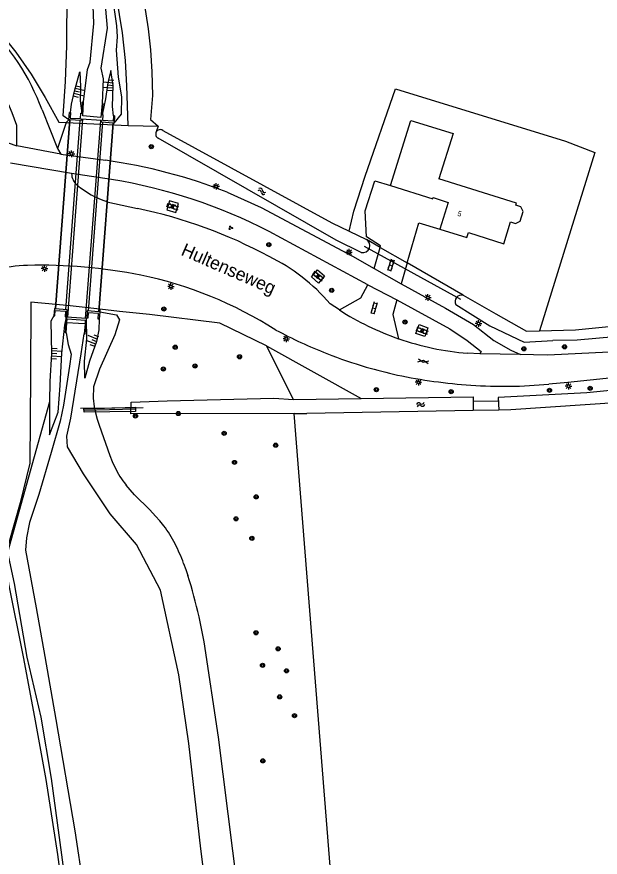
# Model space of a CAD drawing. Extents: x 124000 to 129000, y 395500 to 397503.
# Drawn here: x 124930.7 to 125043, y 396181.7 to 396343.5 of the extents above; entities that cross this region are included whole.
import ezdxf

# ---------------------------------------------------------------- set-up
doc = ezdxf.new("R2010")
doc.units = 0
for name, color, linetype in [('gg-afsc-draadraster', 7, 'Continuous'), ('gg-afsc-hekwerk', 7, 'Continuous'), ('gg-anno-huisnummerreeks BGT', 7, 'Continuous'), ('gg-anno-openbare ruimte label', 7, 'Continuous'), ('gg-bbg-gedigitaliseerde bebouwing', 7, 'Continuous'), ('gg-bbg-hoofdgebouw', 7, 'Continuous'), ('gg-knt-bovenkant onderkant talud', 7, 'Continuous'), ('gg-knt-bronhoudergrens', 7, 'Continuous'), ('gg-knt-verharding', 7, 'Continuous'), ('gg-knt-verharding nz', 7, 'Continuous'), ('gg-kntw-bovenkant insteek waterloop', 7, 'Continuous'), ('gg-kntw-waterlijn', 7, 'Continuous'), ('gg-kwrk-duiker nz buis', 7, 'Continuous'), ('gg-kwrk-duiker nz vlak', 7, 'Continuous'), ('gg-kwrk-stuw', 7, 'Continuous'), ('gg-kwrk-uitstroombak niveau min 01', 7, 'Continuous'), ('gt-grn-groengrens', 7, 'Continuous'), ('gt-grn-vlakafsluiter', 7, 'Continuous'), ('gt-grn-weggrens', 7, 'Continuous'), ('gt-symb-boom', 7, 'Continuous'), ('gt-symb-gesloten verharding', 7, 'Continuous'), ('gt-symb-groenvak', 7, 'Continuous'), ('gt-symb-klinker verharding', 7, 'Continuous'), ('gt-symb-kolk center center', 7, 'Continuous'), ('gt-symb-lichtmast', 7, 'Continuous'), ('gt-symb-talud symbool', 7, 'Continuous'), ('gt-symb-watersymbool', 7, 'Continuous')]:
    doc.layers.add(name, color=color, linetype=linetype)

# ---------------------------------------------------------------- blocks, each defined once
blk = doc.blocks.new('gt0-TALUD_1')
at = {"layer": 'gt-symb-talud symbool'}
for p, q in [((-1, -1), (-1, 0)), ((-0.5, -2), (-0.5, 0)), ((0, -1), (0, 0)), ((0.5, -2), (0.5, 0)), ((1, -1), (1, 0))]:
    blk.add_line(p, q, dxfattribs=at)
blk = doc.blocks.new('gt0-LMAST')
at = {"layer": 'gt-symb-lichtmast'}
for p, q in [((-0.18, 0.17), (-0.45, 0.44)), ((-0.01, 0.25), (-0.01, 0.62)), ((0.17, 0.17), (0.44, 0.44)), ((-0.26, 0), (-0.63, 0)), ((-0.18, -0.18), (-0.45, -0.45)), ((-0.01, -0.25), (-0.01, -0.63)), ((0.44, -0.45), (0.17, -0.18)), ((0.24, 0), (0.62, 0))]:
    blk.add_line(p, q, dxfattribs=at)
blk.add_circle((-0.01, 0), 0.25, dxfattribs=at)
blk = doc.blocks.new('gt0-KL1')
at = {"layer": 'gt-symb-klinker verharding'}
for p, q in [((-1.15, 0.3), (1.15, 0.3)), ((-1, -0.3), (-1, 0.3)), ((-0.5, 0.3), (-0.5, 0.45)), ((0, -0.3), (0, 0.3)), ((0.5, 0.3), (0.5, 0.45)), ((1, -0.3), (1, 0.3)), ((-1.15, -0.3), (1.15, -0.3)), ((-0.5, -0.45), (-0.5, -0.3)), ((0.5, -0.45), (0.5, -0.3))]:
    blk.add_line(p, q, dxfattribs=at)
blk = doc.blocks.new('gt0-WA')
at = {"layer": 'gt-symb-watersymbool'}
for centre, start, end in [((-0.32, 0.02), 28.0725, 151.9275), ((0.43, 0.42), 208.0725, 331.9275), ((-0.32, -0.43), 28.0725, 151.9275), ((0.43, -0.03), 208.0725, 331.9275)]:
    blk.add_arc(centre, 0.425, start, end, dxfattribs=at)
blk = doc.blocks.new('gt0-BOOM')
at = {"layer": 'gt-symb-boom'}
for radius in [0.4, 0.2]:
    blk.add_circle((0, 0), radius, dxfattribs=at)
blk = doc.blocks.new('gt0-KOLKCC')
at = {"layer": 'gt-symb-kolk center center'}
blk.add_lwpolyline([(-0.38, 0.2), (0.37, 0.2), (0.37, -0.2), (-0.38, -0.2)], close=True, dxfattribs=at)
blk = doc.blocks.new('gt0-GRVAK')
at = {"layer": 'gt-symb-groenvak'}
for p, q in [((-0.11, 0.19), (-0.23, 0.24)), ((-0.18, 0.15), (0.09, 0.15)), ((-0.09, 0.21), (-0.16, 0.32)), ((-0.05, 0.21), (-0.05, 0.39)), ((0, 0.21), (0.06, 0.32)), ((0.01, 0.19), (0.13, 0.24)), ((0.26, -0.05), (0.2, 0.06)), ((0.3, -0.05), (0.3, 0.13)), ((0.35, -0.05), (0.41, 0.06)), ((-0.25, -0.23), (-0.36, -0.18)), ((-0.32, -0.26), (-0.05, -0.26)), ((-0.23, -0.21), (-0.29, -0.09)), ((-0.18, -0.2), (-0.18, -0.02)), ((-0.14, -0.21), (-0.07, -0.09)), ((-0.12, -0.23), (0, -0.18)), ((0.24, -0.07), (0.12, -0.02)), ((0.17, -0.11), (0.44, -0.11)), ((0.37, -0.07), (0.49, -0.02))]:
    blk.add_line(p, q, dxfattribs=at)
blk = doc.blocks.new('gt0-GESVH1')
at = {"layer": 'gt-symb-gesloten verharding'}
for p, q in [((-0.99, -0.26), (0.01, 0.24)), ((0.01, -0.26), (-0.99, 0.24)), ((0.01, 0.24), (1.01, -0.26)), ((1.01, 0.24), (0.01, -0.26))]:
    blk.add_line(p, q, dxfattribs=at)

msp = doc.modelspace()

# ---------------------------------------------------------------- linework, layer by layer
at = {"layer": 'gg-afsc-draadraster'}
for p, q in [((124940.22, 396323.12), (124952.18, 396322.53)), ((124950.51, 396286.76), (124946.74, 396287.15)), ((124983.96, 396269.78), (124978.77, 396280.11)), ((124984.13, 396267.07), (124986.55, 396267.11))]:
    msp.add_line(p, q, dxfattribs=at)
for points in [[(124952.18, 396322.53), (124951.9, 396330.17), (124951.63, 396335.03), (124951.08, 396340.36), (124949.39, 396350.66), (124948.29, 396357.63), (124946.8, 396363.55), (124946.22, 396368.7), (124946.14, 396373.34), (124946.43, 396378.57), (124947.24, 396384.83)], [(124951.53, 396384.13), (124951.3, 396376.72), (124951.41, 396371.71), (124951.71, 396366.97), (124952.23, 396362.51), (124953.96, 396354.16), (124954.69, 396349.9), (124955.98, 396341.12), (124956.44, 396337.07), (124956.72, 396332.86), (124956.82, 396328.32), (124956.45, 396323.71), (124957.95, 396322.41)], [(124920.18, 396348.77), (124923.81, 396344.66), (124927.23, 396340.73), (124930.57, 396336.65), (124933.5, 396332.39), (124936.19, 396327.93), (124938.83, 396323.19), (124940.22, 396323.12)], [(124994.68, 396302.19), (124995.58, 396306.05), (124997.73, 396312.78), (125003.6, 396329.59), (125036.3, 396319.49), (125041.96, 396317.34), (125031.31, 396283.03)], [(124946.74, 396287.15), (124946.72, 396287.15), (124941.01, 396287.79), (124933.43, 396288.51), (124933.38, 396274.34), (124933.26, 396257.52), (124931.36, 396249.92), (124929.34, 396242.65), (124928.44, 396240.03), (124929.14, 396234.32), (124931.96, 396220.24), (124934.17, 396208.64), (124936.32, 396196.66), (124938.55, 396182.23), (124939.34, 396176.36)], [(124978.77, 396280.11), (124969.79, 396284.51), (124956.29, 396286.16)], [(124996.98, 396135.89), (124994.43, 396136.25), (124992.86, 396156.54), (124984.13, 396267.07)]]:
    msp.add_lwpolyline(points, dxfattribs=at)
at = {"layer": 'gg-afsc-hekwerk'}
for p, q in [((124952.18, 396322.53), (124957.95, 396322.41)), ((124956.29, 396286.16), (124950.51, 396286.76)), ((125018.51, 396267.66), (124986.55, 396267.11)), ((125023.5, 396267.74), (125018.51, 396267.66)), ((125023.5, 396267.74), (125018.51, 396267.66))]:
    msp.add_line(p, q, dxfattribs=at)
msp.add_lwpolyline([(125054.41, 396269.7), (125025.77, 396267.78), (125023.5, 396267.74)], dxfattribs=at)
msp.add_lwpolyline([(125054.41, 396269.7), (125025.77, 396267.78), (125023.5, 396267.74)], dxfattribs=at)
at = {"layer": 'gg-bbg-gedigitaliseerde bebouwing'}
msp.add_lwpolyline([(125002.63, 396310.97), (125006.54, 396323.51), (125014.68, 396320.97), (125011.96, 396312.25)], dxfattribs=at)
at = {"layer": 'gg-bbg-hoofdgebouw'}
for points in [[(125024.44, 396299.76), (125025.73, 396303.96), (125026.69, 396303.67), (125027.56, 396304.13), (125028.14, 396306), (125027.69, 396306.9), (125026.72, 396307.2), (125026.85, 396307.61), (125011.96, 396312.25)], [(125002.63, 396310.97), (125010.79, 396308.43), (125010.87, 396308.66), (125013.72, 396307.73), (125012.12, 396302.55)], [(125012.12, 396302.55), (125017.29, 396300.95), (125017.61, 396301.91), (125024.44, 396299.76)]]:
    msp.add_lwpolyline(points, dxfattribs=at)
at = {"layer": 'gg-knt-bovenkant onderkant talud'}
for points in [[(124949.36, 396324.4), (124949.17, 396326.22), (124949.3, 396330.26), (124948.82, 396333.11), (124948.25, 396330.72), (124947.8, 396327.67), (124947.17, 396324.58)], [(124941.05, 396325.01), (124941.26, 396326.64), (124941.85, 396329.15), (124942.89, 396332.86), (124942.99, 396329.98), (124942.92, 396327.26), (124943.24, 396324.88)], [(124937.05, 396269.31), (124937.06, 396262.99), (124938.69, 396267.35), (124939.08, 396272.51), (124939.4, 396278.71), (124939.95, 396284.1), (124940.27, 396285.66)], [(124946.59, 396285.27), (124946.53, 396283.23), (124946.09, 396280.96), (124944.71, 396277.18), (124943.83, 396273.91), (124943.75, 396277.15), (124944.24, 396281.38), (124944.13, 396285.39)]]:
    msp.add_lwpolyline(points, dxfattribs=at)
at = {"layer": 'gg-knt-bronhoudergrens'}
msp.add_line((124957.95, 396322.41), (124957.57, 396321.3), dxfattribs=at)
at = {"layer": 'gg-knt-verharding'}
for p, q in [((124935.6, 396325.56), (124938.59, 396318.11)), ((124930.77, 396318.65), (124930.74, 396322.54)), ((124938.59, 396318.11), (124939.18, 396317.02)), ((124939.18, 396317.02), (124947.8, 396315.84)), ((124948.96, 396312.14), (124941.27, 396313.3)), ((124948.07, 396307.87), (124953.97, 396306.53)), ((124998.27, 396291.87), (124979.27, 396302.16)), ((124999.47, 396294.99), (125000.64, 396299.08)), ((124995.35, 396297.39), (124999.47, 396294.99)), ((125005.87, 396296.09), (125004.69, 396292.04)), ((124999.47, 396294.99), (125004.69, 396292.04)), ((124998.27, 396291.87), (125003.86, 396288.98)), ((124992.8, 396287.02), (124991.01, 396288.22)), ((125019.83, 396278.61), (125017.46, 396278.7))]:
    msp.add_line(p, q, dxfattribs=at)
for points in [[(124918.47, 396323.23), (124922.95, 396321.29), (124930.77, 396318.65)], [(125000.64, 396299.08), (125000.72, 396299.37), (124998.04, 396301.11), (124997.73, 396306.13), (124999.62, 396311.91)], [(124971.23, 396309.68), (124977.76, 396306.78), (124995.35, 396297.39)], [(124960.13, 396308.05), (124959.59, 396306.33), (124961.31, 396305.77), (124961.86, 396307.51), (124960.13, 396308.05)], [(125005.87, 396296.09), (125008.1, 396303.79), (125012.12, 396302.55)], [(124988.79, 396292.21), (124987.41, 396293.38), (124988.57, 396294.75), (124989.93, 396293.61), (124988.79, 396292.21)], [(124992.8, 396287.02), (124996.94, 396289.36), (124998.27, 396291.87)], [(125004.69, 396292.04), (125013.21, 396287.37), (125018.59, 396284.25), (125022.51, 396281.17), (125025.76, 396279.26), (125027.64, 396278.48)], [(125140.56, 396291.15), (125132.12, 396289.75), (125120.41, 396287.95), (125117.39, 396287.53), (125108.14, 396286.18), (125079.9, 396282.33), (125063.91, 396280.52), (125053.77, 396279.53), (125044.71, 396278.88), (125032.89, 396278.35), (125030.16, 396278.36), (125027.64, 396278.48)], [(125003.86, 396288.98), (125003.06, 396286.13), (125004.2, 396281.49)], [(125003.86, 396288.98), (125014.05, 396283.39), (125017.41, 396281.13), (125020.07, 396279.03), (125019.83, 396278.61)], [(125008.14, 396284.2), (125009.82, 396283.57), (125009.22, 396281.89), (125007.51, 396282.5), (125008.14, 396284.2)], [(125081.51, 396277.88), (125081.23, 396277.91), (125071.24, 396276.75), (125057, 396275.2), (125036.75, 396273.05), (125033.1, 396272.75)]]:
    msp.add_lwpolyline(points, dxfattribs=at)
for centre, radius, start, end in [((124892.59, 396309.48), 45.92, 20.5069, 45.9525), ((124890.56, 396309.3), 42.3, 18.2366, 46.2365), ((124933.28, 396213.01), 103.85, 68.5653, 81.9628), ((124944.22, 396313.35), 2.95, 180.9447, 230.8068), ((124932.36, 396210.77), 102.72, 62.8309, 80.7001), ((124953.93, 396325.11), 18.2, 230.5123, 251.2374), ((124935.52, 396216.54), 91.86, 61.541, 78.4147), ((124963.33, 396264.58), 36.41, 40.5004, 63.9843), ((124933.75, 396268.01), 27.62, 91.9674, 105.1682), ((124935.21, 396196.16), 99.48, 78.7723, 91.3833), ((124939.05, 396218.44), 76.88, 57.3237, 78.3499), ((125021.79, 396332.22), 53.7, 237.3206, 250.8791), ((125024.08, 396364.78), 92.49, 241.9333, 248.6436), ((125021.79, 396332.21), 53.68, 250.8782, 265.372), ((125024.08, 396364.82), 92.54, 248.6507, 253.6107), ((125024.06, 396364.69), 92.41, 253.6027, 257.4399), ((125025.17, 396376.1), 103.79, 258.2087, 266.0932), ((125024.38, 396361.61), 89.28, 265.9645, 275.6017)]:
    msp.add_arc(centre, radius, start, end, dxfattribs=at)
at = {"layer": 'gg-knt-verharding nz'}
for p, q in [((124941.27, 396313.3), (124929.54, 396315.3)), ((125027.64, 396278.48), (125019.83, 396278.61))]:
    msp.add_line(p, q, dxfattribs=at)
at = {"layer": 'gg-kntw-bovenkant insteek waterloop'}
for p, q in [((124994.68, 396302.19), (124997.99, 396300.6)), ((124940.27, 396285.66), (124940.25, 396285.72)), ((124944.13, 396285.39), (124944.19, 396285.43)), ((125028.82, 396282.96), (125031.31, 396283.03)), ((124983.96, 396269.78), (124996.96, 396269.98))]:
    msp.add_line(p, q, dxfattribs=at)
for points in [[(124949.45, 396322.99), (124950.9, 396324.71), (124950.94, 396328.03), (124950.31, 396331.84), (124949.94, 396337.01), (124950.12, 396339.62), (124949.99, 396341.75), (124949.16, 396347.55), (124947.39, 396356.87), (124946.68, 396361.99), (124945.78, 396368.24), (124945.73, 396370.11), (124945.71, 396371.99), (124945.74, 396373.86), (124945.81, 396375.74), (124945.91, 396377.61), (124946.06, 396379.48), (124946.3, 396381.81), (124946.93, 396384.9)], [(124940.76, 396323.63), (124939.68, 396324.42), (124940.11, 396331.01), (124940.37, 396337.84), (124940.42, 396348.49), (124939.82, 396352.85), (124936.66, 396365.39)], [(124958.82, 396321.58), (124991.36, 396303.78), (124994.68, 396302.19)], [(124997.01, 396298.11), (124992.21, 396300.49), (124957.96, 396320.08)], [(125016.64, 396289.85), (125022.93, 396286.26), (125028.82, 396282.96)], [(125031.31, 396283.03), (125038.21, 396283.22), (125069.74, 396286.33), (125101.05, 396289.98)], [(125101.05, 396289.98), (125101.21, 396288.41), (125069.43, 396283.98), (125038.57, 396281.24), (125033.84, 396281.14)], [(125015.2, 396288.05), (125021.73, 396283.98), (125028.38, 396280.81), (125033.84, 396281.14)], [(124946.69, 396286.67), (124949.91, 396286.09), (124950.48, 396285.14), (124949.58, 396282.26), (124946.62, 396275.61), (124945.48, 396272.2), (124945.41, 396270.03), (124945.65, 396268.41), (124945.9, 396267.21), (124946.22, 396266.02), (124946.59, 396264.85), (124948.65, 396259.02), (124949.1, 396257.88), (124949.6, 396256.75)], [(124937.85, 396285.9), (124937.3, 396284.85), (124937.44, 396278.64), (124937.08, 396273.25), (124937.05, 396269.31)], [(125081.37, 396272.7), (125081.12, 396275.09), (125040.39, 396271.06), (125023.35, 396270.19), (125023.5, 396267.74)], [(124984.13, 396267.07), (124952.65, 396267.04), (124952.74, 396269.29), (124959.65, 396269.51), (124980.2, 396270.04), (124983.96, 396269.78)], [(124996.96, 396269.98), (125018.56, 396270.32), (125018.51, 396267.66)], [(124937.05, 396269.31), (124928.97, 396240.36), (124930.22, 396234.34), (124932.7, 396220.22), (124935.34, 396208.63), (124937.37, 396196.85), (124939.32, 396182.16), (124940.08, 396176.33)], [(124959.03, 396245.48), (124958.26, 396246.43), (124957.45, 396247.35), (124956.31, 396248.53), (124953.4, 396251.47), (124952.57, 396252.37), (124951.77, 396253.32)], [(124962.83, 396238.23), (124963.26, 396237.06), (124963.65, 396235.89)], [(124978.64, 396064.2), (124978.87, 396064.93), (124979.06, 396065.68), (124979.32, 396066.89), (124979.53, 396068.12), (124979.79, 396069.98), (124979.82, 396082.56), (124979.81, 396095.69), (124979.73, 396106.69), (124978.85, 396122.18), (124978.13, 396136.98), (124977.36, 396143.28), (124974.93, 396162.38), (124972.3, 396182.91), (124969.54, 396204.8), (124966.78, 396223.16), (124966.14, 396226.37), (124965.8, 396227.97)]]:
    msp.add_lwpolyline(points, dxfattribs=at)
for centre, radius, start, end in [((124958.32, 396320.87), 0.868, 55.0867, 150.0098), ((124958.32, 396320.87), 0.868, 150.0989, 245.1005), ((124997.31, 396299.43), 1.35, 257.1133, 59.8561), ((125016.3, 396288.64), 1.25, 74.1598, 208.435), ((124964.54, 396263.81), 16.52, 205.289, 219.4067), ((124940.89, 396231.78), 22.73, 26.7733, 37.0677), ((124929.83, 396226.11), 35.16, 20.1747, 26.9109), ((124883.12, 396209.79), 84.65, 12.4003, 17.9531)]:
    msp.add_arc(centre, radius, start, end, dxfattribs=at)
at = {"layer": 'gg-kntw-waterlijn'}
for points in [[(124943.57, 396327.07), (124944.34, 396333.31), (124944.83, 396334.74), (124945.54, 396342.15), (124945.39, 396347.32), (124943.85, 396353.49), (124942.46, 396359.99), (124942.18, 396361.1), (124941.94, 396362.25), (124941.84, 396362.85), (124941.65, 396364.1), (124941.48, 396365.78), (124941.39, 396366.88), (124941.32, 396368.09), (124941.11, 396373.09), (124940.96, 396375.33), (124943.25, 396389.55), (124951.33, 396426.25)], [(124953.67, 396425.88), (124946.33, 396392.48), (124944.99, 396383.08), (124944.75, 396381.85), (124944.49, 396380.26), (124944.26, 396378.67), (124944.07, 396377.07), (124943.92, 396375.47), (124943.82, 396373.86), (124943.75, 396372.25), (124943.72, 396370.64), (124943.73, 396369.03), (124943.78, 396367.42), (124943.87, 396365.82), (124944, 396364.21), (124944.18, 396362.61), (124947.59, 396347.15), (124948.14, 396341.26), (124946.91, 396333.55), (124947.34, 396331.54), (124947.15, 396326.79)], [(124940.26, 396282.65), (124940.59, 396280.4), (124941.19, 396278.49), (124940.9, 396276.18), (124939.73, 396268.73), (124939.1, 396265.64), (124937.37, 396259.61), (124934.98, 396251.5), (124933.19, 396246.12), (124932.61, 396243.14), (124932.38, 396240.78), (124934.49, 396229.67), (124936.11, 396220.35), (124938.26, 396208.16), (124941.91, 396186.74), (124943.49, 396176.14)], [(124968.92, 396161.7), (124966.15, 396183.3), (124963.83, 396203.55), (124961.92, 396216.76), (124958.38, 396233.1), (124953.79, 396241.87), (124948.7, 396247.81), (124943.57, 396255.49), (124940.52, 396260.66), (124940.36, 396262.76), (124941.11, 396266.22), (124943.09, 396278.61), (124943.72, 396282.41)]]:
    msp.add_lwpolyline(points, dxfattribs=at)
at = {"layer": 'gg-kwrk-duiker nz buis'}
for p, q in [((124940.96, 396323.62), (124938.16, 396287.28)), ((124940.15, 396287.13), (124942.95, 396323.5)), ((124943.36, 396323.74), (124940.47, 396285.64)), ((124943.93, 396285.4), (124946.88, 396323.49)), ((124947.25, 396323.17), (124944.49, 396286.81)), ((124946.49, 396286.68), (124949.25, 396323.01)), ((125016.16, 396289.03), (124997.62, 396299.23)), ((125023.51, 396269.44), (125018.47, 396269.4)), ((124955.06, 396268.18), (124942.98, 396268.07)), ((124953.58, 396267.94), (124943.58, 396267.65))]:
    msp.add_line(p, q, dxfattribs=at)
at = {"layer": 'gg-kwrk-duiker nz vlak'}
for p, q in [((124938.16, 396287.28), (124940.96, 396323.62)), ((124949.25, 396323.01), (124946.49, 396286.68)), ((124940.27, 396285.66), (124940.25, 396285.72)), ((124944.19, 396285.43), (124944.13, 396285.39))]:
    msp.add_line(p, q, dxfattribs=at)
msp.add_lwpolyline([(124953.55, 396268.29), (124953.58, 396267.49), (124943.68, 396267.34), (124943.66, 396267.99), (124953.55, 396268.29)], dxfattribs=at)
at = {"layer": 'gg-kwrk-stuw'}
msp.add_lwpolyline([(124943.86, 396284.33), (124942.62, 396284.4), (124940.39, 396284.57)], dxfattribs=at)
at = {"layer": 'gg-kwrk-uitstroombak niveau min 01'}
for p, q in [((124940.96, 396323.62), (124940.76, 396323.63)), ((124949.56, 396324.38), (124949.36, 396324.4)), ((124949.56, 396324.38), (124949.45, 396322.99)), ((124949.45, 396322.99), (124949.25, 396323.01)), ((124937.96, 396287.3), (124937.85, 396285.9)), ((124937.96, 396287.3), (124938.16, 396287.28)), ((124946.69, 396286.67), (124946.49, 396286.68)), ((124946.69, 396286.67), (124946.59, 396285.27)), ((124940.26, 396282.65), (124940.39, 396284.57)), ((124944.13, 396285.39), (124940.27, 396285.66)), ((124943.86, 396284.33), (124943.72, 396282.41))]:
    msp.add_line(p, q, dxfattribs=at)
for points in [[(124943.24, 396324.88), (124943.37, 396327.08), (124943.57, 396327.07)], [(124947.15, 396326.79), (124946.93, 396324.1), (124943.41, 396324.37), (124943.57, 396327.07)], [(124947.17, 396324.58), (124947.35, 396326.77), (124947.15, 396326.79)], [(124940.76, 396323.63), (124940.85, 396325.03), (124941.05, 396325.01)], [(124941.05, 396325.01), (124940.98, 396323.97), (124942.98, 396323.85), (124943.04, 396324.89), (124943.24, 396324.88)], [(124949.25, 396323.01), (124947.04, 396323.18), (124947.06, 396323.48), (124943.15, 396323.76), (124943.14, 396323.49), (124940.96, 396323.62)], [(124949.36, 396324.4), (124949.27, 396323.35), (124947.28, 396323.52), (124947.37, 396324.56), (124947.17, 396324.58)], [(124937.85, 396285.9), (124938.05, 396285.89), (124938.13, 396286.93), (124940.13, 396286.78), (124940.05, 396285.73), (124940.25, 396285.72)], [(124938.16, 396287.28), (124940.35, 396287.11), (124940.25, 396285.72)], [(124946.49, 396286.68), (124944.29, 396286.83), (124944.19, 396285.43)], [(124946.59, 396285.27), (124946.4, 396285.28), (124946.47, 396286.33), (124944.46, 396286.46), (124944.39, 396285.42), (124944.19, 396285.43)], [(124940.27, 396285.66), (124940.06, 396282.67), (124940.26, 396282.65)], [(124940.39, 396284.57), (124940.44, 396285.3), (124943.91, 396285.05), (124943.86, 396284.33)], [(124943.72, 396282.41), (124943.92, 396282.4), (124944.13, 396285.39)]]:
    msp.add_lwpolyline(points, dxfattribs=at)
at = {"layer": 'gt-grn-groengrens'}
for p, q in [((124940.22, 396323.12), (124940.76, 396323.63)), ((124940.22, 396323.12), (124938.59, 396318.11)), ((125000.64, 396299.08), (124997.99, 396300.6)), ((125016.64, 396289.85), (125005.87, 396296.09)), ((124946.74, 396287.15), (124946.69, 396286.67)), ((124978.77, 396280.11), (124996.96, 396269.98))]:
    msp.add_line(p, q, dxfattribs=at)
at = {"layer": 'gt-grn-vlakafsluiter'}
msp.add_line((124999.62, 396311.91), (125002.63, 396310.97), dxfattribs=at)
at = {"layer": 'gt-grn-weggrens'}
for p, q in [((124939.18, 396317.02), (124930.77, 396318.65)), ((125000.64, 396299.08), (125005.87, 396296.09))]:
    msp.add_line(p, q, dxfattribs=at)

# ---------------------------------------------------------------- block references
at = {"layer": 'gt-symb-boom'}
for p in [(124956.62, 396318.47), (124979.23, 396299.6), (124991.32, 396290.79), (124959.03, 396287.22), (125005.41, 396284.7), (124961.22, 396279.85), (125028.3, 396279.54), (125036.12, 396279.93), (124973.59, 396278.01), (124965.01, 396276.25), (124958.93, 396275.67), (124999.92, 396271.68), (125014.3, 396271.29), (125033.22, 396271.56), (125041.05, 396271.93), (124953.56, 396266.61), (124961.83, 396267.08), (124970.63, 396263.27), (124980.54, 396260.99), (124972.62, 396257.68), (124976.79, 396251.04), (124972.91, 396246.82), (124975.97, 396243.07), (124976.77, 396224.89), (124981.01, 396221.79), (124978.02, 396218.62), (124982.63, 396217.56), (124981.31, 396212.54), (124984.16, 396208.92), (124978.07, 396200.22)]:
    msp.add_blockref('gt0-BOOM', p, dxfattribs=at)
at = {"layer": 'gt-symb-gesloten verharding', "rotation": -10.781616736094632}
msp.add_blockref('gt0-GESVH1', (125008.94, 396277.14), dxfattribs=at)
at = {"layer": 'gt-symb-groenvak'}
msp.add_blockref('gt0-GRVAK', (124971.87, 396302.85), dxfattribs=at)
at = {"layer": 'gt-symb-klinker verharding'}
for p, rotation in [((124960.69, 396306.94), -16.31519323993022), ((125002.7, 396295.64), -108.5979777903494), ((124988.72, 396293.56), -36.29695894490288), ((124999.46, 396287.38), -106.13420459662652), ((125008.71, 396283.04), -19.939047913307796)]:
    msp.add_blockref('gt0-KL1', p, dxfattribs=dict(at, rotation=rotation))
at = {"layer": 'gt-symb-kolk center center'}
for p, rotation in [((124960.69, 396306.96), -105.7172524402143), ((124988.7, 396293.5), 49.86451443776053), ((125008.72, 396283.02), -111.28016631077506)]:
    msp.add_blockref('gt0-KOLKCC', p, dxfattribs=dict(at, rotation=rotation))
at = {"layer": 'gt-symb-lichtmast'}
for p in [(124941.28, 396317.07), (124969.11, 396310.83), (124994.66, 396298.18), (124936.08, 396294.98), (124960.4, 396291.54), (125009.84, 396289.42), (125019.56, 396284.43), (124982.59, 396281.48), (125008, 396273.1), (125036.88, 396272.35)]:
    msp.add_blockref('gt0-LMAST', p, dxfattribs=at)
at = {"layer": 'gt-symb-talud symbool'}
for p, xscale, yscale, rotation in [((124949.3, 396330.26), 0.9996204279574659, 0.999620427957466, -94.87788085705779), ((124941.85, 396329.15), 0.9998144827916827, 0.9998144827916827, 76.70041567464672), ((124946.09, 396280.96), 1.0003409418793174, 1.0003409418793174, -111.76950168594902), ((124937.44, 396278.64), 1.0003139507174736, 1.0003139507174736, 86.10210376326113)]:
    msp.add_blockref('gt0-TALUD_1', p, dxfattribs=dict(at, xscale=xscale, yscale=yscale, rotation=rotation))
at = {"layer": 'gt-symb-watersymbool'}
for p, rotation in [((124977.94, 396309.81), 152.53777281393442), ((125008.37, 396268.81), 16.205185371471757)]:
    msp.add_blockref('gt0-WA', p, dxfattribs=dict(at, rotation=rotation))

# ---------------------------------------------------------------- texts
at = {"layer": 'gg-anno-huisnummerreeks BGT'}
msp.add_text('5', height=1, rotation=342.8, dxfattribs=at).set_placement((125015.43, 396305.19))
at = {"layer": 'gg-anno-openbare ruimte label'}
msp.add_text('Hultenseweg', height=2.5, rotation=336.4, dxfattribs=at).set_placement((124962.16, 396297.68))

doc.saveas('drawing.dxf')
